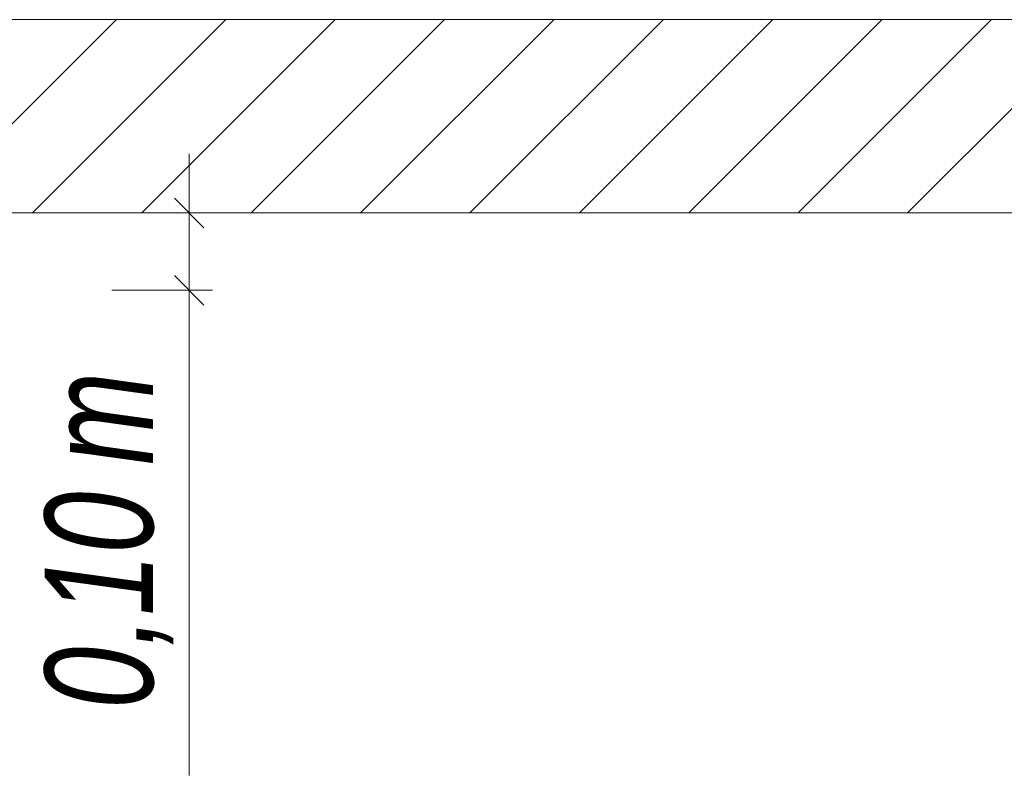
# Model space of a CAD drawing. Extents: x -620 to 300, y 62 to 1107.
# Tile 285 of 290: x 239 to 252, y 915 to 925. Entities that reach past the tile are written whole.
import ezdxf
from ezdxf.lldxf.tags import DXFTag

# ---------------------------------------------------------------- set-up
doc = ezdxf.new("R2010")
doc.units = 0
doc.layers.get('0').update_dxf_attribs({"lineweight": 35})
doc.layers.add('E_Aussparung Bemaßung-A06G9GDC8I', color=5, linetype='Continuous', lineweight=9, true_color=0x0000ff)
doc.layers.add('E_Detail_Wandschraffur', color=7, linetype='Continuous', lineweight=5, true_color=0xc0c0c0)
doc.layers.add('E_Detail_Linie_Text_Bem', color=7, linetype='Continuous', lineweight=13)
doc.styles.get("Standard").update_dxf_attribs({"font": 'ARIALN.TTF'})
tags = doc.linetypes.add('fein_strichliert', pattern=[4, 1, -2, 1]).pattern_tags.tags
tags[8:9] = [DXFTag(74, 4), DXFTag(75, 0), DXFTag(340, '0'), DXFTag(46, 0.0), DXFTag(50, 0.0), DXFTag(44, 0.0), DXFTag(45, 0.0)]
tags[6:7] = [DXFTag(74, 4), DXFTag(75, 0), DXFTag(340, '0'), DXFTag(46, 0.0), DXFTag(50, 0.0), DXFTag(44, 0.0), DXFTag(45, 0.0)]
tags[4:5] = [DXFTag(74, 4), DXFTag(75, 0), DXFTag(340, '0'), DXFTag(46, 0.0), DXFTag(50, 0.0), DXFTag(44, 0.0), DXFTag(45, 0.0)]

# ---------------------------------------------------------------- blocks, each defined once
blk = doc.blocks.new('Referenz-A06G9GDJ8I')
at = {"layer": 'E_Aussparung Bemaßung-A06G9GDC8I', "linetype": 'Continuous', "ltscale": 0.13}
for p, q in [((241.25, 923.407), (241.25, 915.369)), ((241.059, 922.835), (241.441, 922.453)), ((241.55, 922.644), (240.25, 922.644)), ((241.059, 921.835), (241.441, 921.453)), ((241.55, 921.644), (240.25, 921.644))]:
    blk.add_line(p, q, dxfattribs=at)
at = {"layer": 'E_Detail_Linie_Text_Bem', "linetype": 'Continuous', "ltscale": 0.13}
for p, q in [((262.483, 925.144), (211.156, 925.144)), ((211.156, 922.644), (259.983, 922.644)), ((221.548, 922.644), (262.483, 922.644))]:
    blk.add_line(p, q, dxfattribs=at)
at = {"layer": 'E_Detail_Wandschraffur', "linetype": 'ByBlock', "ltscale": 0.13}
for p, q in [((237.809, 922.644), (240.309, 925.144)), ((240.637, 922.644), (243.137, 925.144)), ((243.466, 922.644), (245.966, 925.144)), ((246.294, 922.644), (248.794, 925.144)), ((249.123, 922.644), (251.623, 925.144))]:
    blk.add_line(p, q, dxfattribs=at)
at = {"layer": 'E_Detail_Wandschraffur', "linetype": 'fein_strichliert', "ltscale": 0.13}
for p, q in [((239.223, 922.644), (241.723, 925.144)), ((242.052, 922.644), (244.552, 925.144)), ((244.88, 922.644), (247.38, 925.144)), ((247.708, 922.644), (250.208, 925.144)), ((250.537, 922.644), (253.037, 925.144))]:
    blk.add_line(p, q, dxfattribs=at)
at = {"layer": 'E_Aussparung Bemaßung-A06G9GDC8I', "linetype": 'Continuous', "ltscale": 0.13, "char_height": 1.4, "attachment_point": 1, "rotation": 90}
for s, insert in [('{\\W0.9;\\fArial Narrow|b0|i1;m}', (239.383, 919.384)), ('{\\W0.9;\\fArial Narrow|b0|i1;0,10 }', (239.383, 916.231))]:
    blk.add_mtext(s, dxfattribs=dict(at, insert=insert))

msp = doc.modelspace()

# ---------------------------------------------------------------- block references
at = {"color": 8, "lineweight": 25, "ltscale": 0.25, "true_color": 0x808080}
msp.add_blockref('Referenz-A06G9GDJ8I', (0, 0), dxfattribs=at)

doc.saveas('drawing.dxf')
